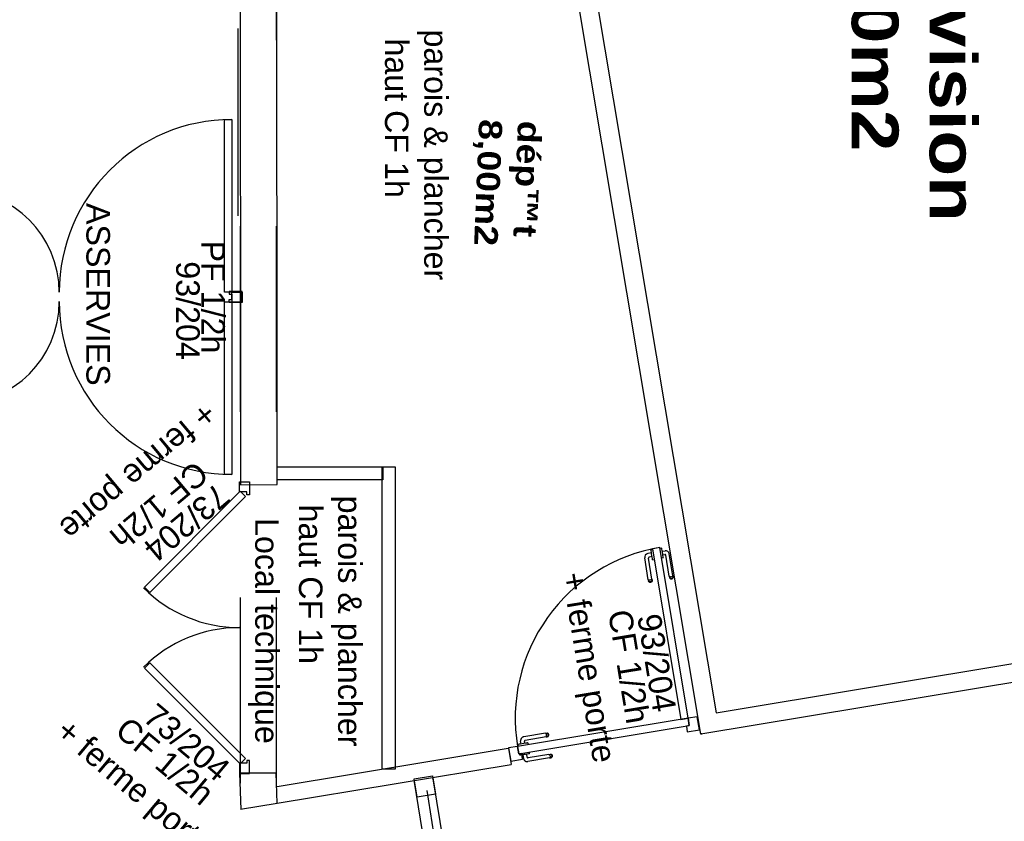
# Model space of a CAD drawing. Header units: millimetres. Extents: x -15 to 127, y -65 to 67.
# Tile 382 of 476: x 114.594 to 115.125, y 27.941 to 28.373. Entities that reach past the tile are written whole.
import ezdxf

# ---------------------------------------------------------------- set-up
doc = ezdxf.new("R2010")
doc.units = ezdxf.units.MM
doc.header["$MEASUREMENT"] = 0
doc.linetypes.add('PC_DASH_1', pattern=[0.638889, 0.277778, -0.083333, 0.055556, -0.083333, 0.055556, -0.083333])
doc.linetypes.add('PC_DASH_2', pattern=[0.125, 0.055556, -0.069444])
doc.layers.add('Calque 5', color=7, linetype='Continuous')
doc.styles.get("Standard").update_dxf_attribs({"font": 'BKANT.TTF'})

# ---------------------------------------------------------------- blocks, each defined once
blk = doc.blocks.new('PD_30928')
at = {"layer": 'Calque 5', "color": 0}
for points in [[(47.16615, -38.60797), (47.17015, -38.60797), (47.17019, -38.70097), (47.16619, -38.70097), (47.16615, -38.60797)], [(47.17569, -38.70097), (47.17569, -38.70647), (47.16869, -38.70647), (47.16869, -38.70497), (47.17019, -38.70497), (47.17019, -38.70097), (47.17569, -38.70097)]]:
    blk.add_lwpolyline(points, dxfattribs=at)
blk.add_arc((47.17019, -38.70097), 0.093, 90.0278, 180.0278, dxfattribs=at)
blk = doc.blocks.new('PD_30930')
at = {"layer": 'Calque 5', "color": 0}
for points in [[(47.01817, -38.64604), (47.02217, -38.64604), (47.02219, -38.70104), (47.01819, -38.70104), (47.01817, -38.64604)], [(47.01269, -38.70104), (47.01269, -38.70654), (47.01969, -38.70654), (47.01969, -38.70504), (47.01819, -38.70504), (47.01819, -38.70104), (47.01269, -38.70104)]]:
    blk.add_lwpolyline(points, dxfattribs=at)
blk = doc.blocks.new('PD_30929')
at = {"layer": 'Calque 5', "color": 0}
blk.add_arc((47.02219, -38.70104), 0.055, 0.0292, 90.0278, dxfattribs=at)
at = {"layer": 'Calque 5'}
blk.add_blockref('PD_30930', (0, 0), dxfattribs=at)
blk = doc.blocks.new('PD_30932')
at = {"layer": 'Calque 5', "color": 0}
for points in [[(47.17569, -38.70611), (47.17569, -38.70061), (47.16869, -38.70061), (47.16869, -38.70211), (47.17019, -38.70211), (47.17019, -38.70611), (47.17569, -38.70611)], [(47.16619, -38.70611), (47.17019, -38.70611), (47.17015, -38.79911), (47.16615, -38.79911), (47.16619, -38.70611)]]:
    blk.add_lwpolyline(points, dxfattribs=at)
blk.add_arc((47.17019, -38.70611), 0.093, 179.9722, 269.9722, dxfattribs=at)
blk = doc.blocks.new('PD_30934')
at = {"layer": 'Calque 5', "color": 0}
for points in [[(47.01269, -38.70604), (47.01269, -38.70054), (47.01969, -38.70054), (47.01969, -38.70204), (47.01819, -38.70204), (47.01819, -38.70604), (47.01269, -38.70604)], [(47.01819, -38.70604), (47.02219, -38.70605), (47.02217, -38.76105), (47.01817, -38.76104), (47.01819, -38.70604)]]:
    blk.add_lwpolyline(points, dxfattribs=at)
blk = doc.blocks.new('PD_30933')
at = {"layer": 'Calque 5', "color": 0}
blk.add_arc((47.02219, -38.70604), 0.055, 269.9722, 359.9708, dxfattribs=at)
at = {"layer": 'Calque 5'}
blk.add_blockref('PD_30934', (0, 0), dxfattribs=at)
blk = doc.blocks.new('PD_31302')
at = {"layer": 'Calque 5', "color": 0}
for p, q in [((47.40084, -38.8389), (47.40083, -38.8389)), ((47.4018, -38.83874), (47.40084, -38.8389)), ((47.40181, -38.83874), (47.4018, -38.83874)), ((47.40184, -38.8389), (47.40181, -38.83874)), ((47.40192, -38.83936), (47.40184, -38.8389)), ((47.40204, -38.84007), (47.40192, -38.83936)), ((47.40172, -38.84424), (47.40171, -38.84424)), ((47.40269, -38.84408), (47.40172, -38.84424)), ((47.40218, -38.84094), (47.40204, -38.84007)), ((47.4021, -38.84044), (47.4036, -38.84019)), ((47.40233, -38.84187), (47.40218, -38.84094)), ((47.40248, -38.84274), (47.40233, -38.84187)), ((47.40242, -38.84238), (47.40345, -38.84221)), ((47.4026, -38.84345), (47.40248, -38.84274)), ((47.40267, -38.84391), (47.4026, -38.84345)), ((47.4027, -38.84408), (47.40267, -38.84391)), ((47.4027, -38.84408), (47.40269, -38.84408)), ((47.4059, -38.8539), (47.40403, -38.84262)), ((47.40784, -38.85357), (47.4059, -38.84183)), ((47.4059, -38.8539), (47.406, -38.8545)), ((47.406, -38.8545), (47.40604, -38.85472)), ((47.40604, -38.85404), (47.40629, -38.85414)), ((47.40604, -38.85472), (47.40621, -38.85502)), ((47.40617, -38.85477), (47.40642, -38.85497)), ((47.40621, -38.85502), (47.40647, -38.85525)), ((47.40629, -38.85414), (47.4066, -38.85418)), ((47.40642, -38.85497), (47.40675, -38.85508)), ((47.40647, -38.85525), (47.4068, -38.85537)), ((47.4066, -38.85418), (47.40694, -38.85416)), ((47.40675, -38.85508), (47.40709, -38.85507)), ((47.4068, -38.85537), (47.40714, -38.85537)), ((47.40694, -38.85416), (47.40727, -38.85407)), ((47.40709, -38.85507), (47.40742, -38.85496)), ((47.40714, -38.85537), (47.40747, -38.85526)), ((47.40727, -38.85407), (47.40756, -38.85393)), ((47.40742, -38.85496), (47.40769, -38.85476)), ((47.40747, -38.85526), (47.40774, -38.85504)), ((47.40756, -38.85393), (47.40776, -38.85376)), ((47.40769, -38.85476), (47.40788, -38.85449)), ((47.40774, -38.85504), (47.40792, -38.85474)), ((47.40784, -38.85357), (47.40795, -38.85418)), ((47.40792, -38.85474), (47.40798, -38.8544)), ((47.40795, -38.85418), (47.40798, -38.8544))]:
    blk.add_line(p, q, dxfattribs=at)
for centre, radius in [((47.40354, -38.8427), 0.000501), ((47.40392, -38.84216), 0.002)]:
    blk.add_arc(centre, radius, 9.4153, 99.4153, dxfattribs=at)
blk = doc.blocks.new('PD_31303')
at = {"layer": 'Calque 5', "color": 0}
for p, q in [((47.39601, -38.83987), (47.39599, -38.83971)), ((47.39599, -38.83971), (47.396, -38.83971)), ((47.396, -38.83971), (47.39696, -38.83955)), ((47.39609, -38.84033), (47.39601, -38.83987)), ((47.39696, -38.83955), (47.39697, -38.83954)), ((47.39456, -38.85578), (47.39262, -38.84404)), ((47.39627, -38.8414), (47.39426, -38.84173)), ((47.39651, -38.85545), (47.39464, -38.84418)), ((47.39659, -38.84335), (47.39505, -38.8436)), ((47.39621, -38.84104), (47.39609, -38.84033)), ((47.39635, -38.84191), (47.39621, -38.84104)), ((47.39651, -38.84284), (47.39635, -38.84191)), ((47.39665, -38.84371), (47.39651, -38.84284)), ((47.39677, -38.84442), (47.39665, -38.84371)), ((47.39684, -38.84488), (47.39677, -38.84442)), ((47.39687, -38.84504), (47.39684, -38.84488)), ((47.39687, -38.84504), (47.39688, -38.84504)), ((47.39688, -38.84504), (47.39785, -38.84488)), ((47.39785, -38.84488), (47.39786, -38.84488)), ((47.39456, -38.85578), (47.39466, -38.85638)), ((47.39495, -38.85602), (47.39471, -38.85592)), ((47.39622, -38.85581), (47.39594, -38.85595)), ((47.39642, -38.85564), (47.39622, -38.85581)), ((47.39651, -38.85545), (47.39661, -38.85606)), ((47.39466, -38.85638), (47.3947, -38.8566)), ((47.39487, -38.8569), (47.3947, -38.8566)), ((47.39509, -38.85685), (47.39483, -38.85665)), ((47.39513, -38.85713), (47.39487, -38.8569)), ((47.39526, -38.85606), (47.39495, -38.85602)), ((47.39541, -38.85696), (47.39509, -38.85685)), ((47.39546, -38.85725), (47.39513, -38.85713)), ((47.3956, -38.85604), (47.39526, -38.85606)), ((47.39576, -38.85695), (47.39541, -38.85696)), ((47.39581, -38.85725), (47.39546, -38.85725)), ((47.39594, -38.85595), (47.3956, -38.85604)), ((47.39609, -38.85684), (47.39576, -38.85695)), ((47.39613, -38.85714), (47.39581, -38.85725)), ((47.39636, -38.85664), (47.39609, -38.85684)), ((47.3964, -38.85692), (47.39613, -38.85714)), ((47.39654, -38.85637), (47.39636, -38.85664)), ((47.39658, -38.85662), (47.3964, -38.85692)), ((47.39664, -38.85628), (47.39658, -38.85662)), ((47.39661, -38.85606), (47.39664, -38.85628))]:
    blk.add_line(p, q, dxfattribs=at)
for centre, radius in [((47.39459, -38.84371), 0.002), ((47.39513, -38.8441), 0.000501)]:
    blk.add_arc(centre, radius, 99.4153, 189.4153, dxfattribs=at)
blk = doc.blocks.new('PD_31301')
at = {"layer": 'Calque 5'}
for name in ['PD_31303', 'PD_31302']:
    blk.add_blockref(name, (0, 0), dxfattribs=at)
blk = doc.blocks.new('PD_31306')
at = {"layer": 'Calque 5', "color": 0, "linetype": 'PC_DASH_1'}
for p, q in [((47.33916, -38.9385), (47.32743, -38.94044)), ((47.33949, -38.94044), (47.32821, -38.94231)), ((47.33916, -38.9385), (47.33977, -38.9384)), ((47.33952, -38.93879), (47.33935, -38.93859)), ((47.33949, -38.94044), (47.34009, -38.94034)), ((47.33966, -38.93907), (47.33952, -38.93879)), ((47.33963, -38.9403), (47.33973, -38.94006)), ((47.33975, -38.9394), (47.33966, -38.93907)), ((47.33973, -38.94006), (47.33977, -38.93974)), ((47.33977, -38.93974), (47.33975, -38.9394)), ((47.33977, -38.9384), (47.33999, -38.93836)), ((47.34033, -38.93843), (47.33999, -38.93836)), ((47.34035, -38.93865), (47.34008, -38.93847)), ((47.34009, -38.94034), (47.34031, -38.94031)), ((47.34031, -38.94031), (47.34061, -38.94014)), ((47.34063, -38.9386), (47.34033, -38.93843)), ((47.34056, -38.93892), (47.34035, -38.93865)), ((47.34036, -38.94018), (47.34056, -38.93992)), ((47.34067, -38.93925), (47.34056, -38.93892)), ((47.34056, -38.93992), (47.34067, -38.9396)), ((47.34061, -38.94014), (47.34084, -38.93987)), ((47.34085, -38.93887), (47.34063, -38.9386)), ((47.34067, -38.9396), (47.34067, -38.93925)), ((47.34084, -38.93987), (47.34096, -38.93955)), ((47.34097, -38.9392), (47.34085, -38.93887)), ((47.34096, -38.93955), (47.34097, -38.9392)), ((47.32449, -38.9445), (47.32433, -38.94453)), ((47.32433, -38.94453), (47.32433, -38.94454)), ((47.32433, -38.94454), (47.32449, -38.94551)), ((47.32496, -38.94443), (47.32449, -38.9445)), ((47.32449, -38.94551), (47.3245, -38.94552)), ((47.32567, -38.94431), (47.32496, -38.94443)), ((47.32654, -38.94416), (47.32567, -38.94431)), ((47.32603, -38.94425), (47.32578, -38.94275)), ((47.32746, -38.94401), (47.32654, -38.94416)), ((47.32833, -38.94387), (47.32746, -38.94401)), ((47.32797, -38.94393), (47.3278, -38.94289)), ((47.32904, -38.94375), (47.32833, -38.94387)), ((47.32951, -38.94367), (47.32904, -38.94375)), ((47.32967, -38.94364), (47.32951, -38.94367)), ((47.32967, -38.94364), (47.32967, -38.94365)), ((47.32967, -38.94365), (47.32983, -38.94462)), ((47.32983, -38.94462), (47.32983, -38.94463))]:
    blk.add_line(p, q, dxfattribs=at)
for centre, radius in [((47.32775, -38.94242), 0.002), ((47.3283, -38.94281), 0.000501)]:
    blk.add_arc(centre, radius, 99.4153, 189.4153, dxfattribs=at)
blk = doc.blocks.new('PD_31307')
at = {"layer": 'Calque 5', "color": 0, "linetype": 'PC_DASH_1'}
for p, q in [((47.32514, -38.94938), (47.32514, -38.94937)), ((47.3253, -38.95035), (47.32514, -38.94938)), ((47.32546, -38.95033), (47.3253, -38.95036)), ((47.3253, -38.95036), (47.3253, -38.95035)), ((47.32592, -38.95025), (47.32546, -38.95033)), ((47.32663, -38.95014), (47.32592, -38.95025)), ((47.3275, -38.94999), (47.32663, -38.95014)), ((47.32699, -38.95008), (47.32733, -38.95208)), ((47.32843, -38.94984), (47.3275, -38.94999)), ((47.3293, -38.94969), (47.32843, -38.94984)), ((47.32894, -38.94975), (47.32919, -38.95129)), ((47.33001, -38.94958), (47.3293, -38.94969)), ((47.34104, -38.94984), (47.32977, -38.95171)), ((47.33047, -38.9495), (47.33001, -38.94958)), ((47.33047, -38.94849), (47.33047, -38.94848)), ((47.33063, -38.94946), (47.33047, -38.94849)), ((47.33063, -38.94947), (47.33047, -38.9495)), ((47.33063, -38.94947), (47.33063, -38.94946)), ((47.34104, -38.94984), (47.34165, -38.94974)), ((47.34123, -38.94993), (47.3414, -38.95012)), ((47.3414, -38.95012), (47.34154, -38.95041)), ((47.34161, -38.95139), (47.34151, -38.95164)), ((47.34154, -38.95041), (47.34163, -38.95074)), ((47.34165, -38.95108), (47.34161, -38.95139)), ((47.34163, -38.95074), (47.34165, -38.95108)), ((47.34165, -38.94974), (47.34187, -38.9497)), ((47.34187, -38.9497), (47.34221, -38.94976)), ((47.34196, -38.9498), (47.34223, -38.94999)), ((47.34221, -38.94976), (47.34251, -38.94994)), ((47.34223, -38.94999), (47.34244, -38.95026)), ((47.34244, -38.95126), (47.34224, -38.95152)), ((47.34244, -38.95026), (47.34255, -38.95059)), ((47.34255, -38.95093), (47.34244, -38.95126)), ((47.34272, -38.95121), (47.34249, -38.95147)), ((47.34251, -38.94994), (47.34273, -38.95021)), ((47.34255, -38.95059), (47.34255, -38.95093)), ((47.34284, -38.95088), (47.34272, -38.95121)), ((47.34273, -38.95021), (47.34285, -38.95054)), ((47.34285, -38.95054), (47.34284, -38.95088)), ((47.34137, -38.95178), (47.32963, -38.95373)), ((47.34137, -38.95178), (47.34197, -38.95168)), ((47.34197, -38.95168), (47.34219, -38.95165)), ((47.34249, -38.95147), (47.34219, -38.95165))]:
    blk.add_line(p, q, dxfattribs=at)
for centre, radius in [((47.32969, -38.95121), 0.000501), ((47.3293, -38.95175), 0.002)]:
    blk.add_arc(centre, radius, 189.4153, 279.4153, dxfattribs=at)
blk = doc.blocks.new('PD_31305')
at = {"layer": 'Calque 5'}
for name in ['PD_31306', 'PD_31307']:
    blk.add_blockref(name, (0, 0), dxfattribs=at)
blk = doc.blocks.new('PD_31304')
at = {"layer": 'Calque 5', "color": 0, "linetype": 'PC_DASH_1'}
blk.add_lwpolyline([(47.3241, -38.94558), (47.32476, -38.94953), (47.41663, -38.9343), (47.41598, -38.93035), (47.3241, -38.94558)], dxfattribs=at)
at = {"layer": 'Calque 5'}
blk.add_blockref('PD_31305', (0, 0), dxfattribs=at)
blk = doc.blocks.new('PD_32274')
at = {"layer": 'Calque 5', "color": 0}
for points in [[(47.16615, -38.60797), (47.17015, -38.60797), (47.17019, -38.70097), (47.16619, -38.70097), (47.16615, -38.60797)], [(47.17569, -38.70097), (47.17569, -38.70647), (47.16869, -38.70647), (47.16869, -38.70497), (47.17019, -38.70497), (47.17019, -38.70097), (47.17569, -38.70097)]]:
    blk.add_lwpolyline(points, dxfattribs=at)
blk.add_arc((47.17019, -38.70097), 0.093, 90.0278, 180.0278, dxfattribs=at)
blk = doc.blocks.new('PD_32276')
at = {"layer": 'Calque 5', "color": 0}
for points in [[(47.01817, -38.64604), (47.02217, -38.64604), (47.02219, -38.70104), (47.01819, -38.70104), (47.01817, -38.64604)], [(47.01269, -38.70104), (47.01269, -38.70654), (47.01969, -38.70654), (47.01969, -38.70504), (47.01819, -38.70504), (47.01819, -38.70104), (47.01269, -38.70104)]]:
    blk.add_lwpolyline(points, dxfattribs=at)
blk = doc.blocks.new('PD_32275')
at = {"layer": 'Calque 5', "color": 0}
blk.add_arc((47.02219, -38.70104), 0.055, 0.0292, 90.0278, dxfattribs=at)
at = {"layer": 'Calque 5'}
blk.add_blockref('PD_32276', (0, 0), dxfattribs=at)
blk = doc.blocks.new('PD_32278')
at = {"layer": 'Calque 5', "color": 0}
for points in [[(47.17569, -38.70611), (47.17569, -38.70061), (47.16869, -38.70061), (47.16869, -38.70211), (47.17019, -38.70211), (47.17019, -38.70611), (47.17569, -38.70611)], [(47.16619, -38.70611), (47.17019, -38.70611), (47.17015, -38.79911), (47.16615, -38.79911), (47.16619, -38.70611)]]:
    blk.add_lwpolyline(points, dxfattribs=at)
blk.add_arc((47.17019, -38.70611), 0.093, 179.9722, 269.9722, dxfattribs=at)
blk = doc.blocks.new('PD_32280')
at = {"layer": 'Calque 5', "color": 0}
for points in [[(47.01269, -38.70604), (47.01269, -38.70054), (47.01969, -38.70054), (47.01969, -38.70204), (47.01819, -38.70204), (47.01819, -38.70604), (47.01269, -38.70604)], [(47.01819, -38.70604), (47.02219, -38.70605), (47.02217, -38.76105), (47.01817, -38.76104), (47.01819, -38.70604)]]:
    blk.add_lwpolyline(points, dxfattribs=at)
blk = doc.blocks.new('PD_32279')
at = {"layer": 'Calque 5', "color": 0}
blk.add_arc((47.02219, -38.70604), 0.055, 269.9722, 359.9708, dxfattribs=at)
at = {"layer": 'Calque 5'}
blk.add_blockref('PD_32280', (0, 0), dxfattribs=at)
blk = doc.blocks.new('PD_32648')
at = {"layer": 'Calque 5', "color": 0}
for p, q in [((47.40084, -38.8389), (47.40083, -38.8389)), ((47.4018, -38.83874), (47.40084, -38.8389)), ((47.40181, -38.83874), (47.4018, -38.83874)), ((47.40184, -38.8389), (47.40181, -38.83874)), ((47.40192, -38.83936), (47.40184, -38.8389)), ((47.40204, -38.84007), (47.40192, -38.83936)), ((47.40172, -38.84424), (47.40171, -38.84424)), ((47.40269, -38.84408), (47.40172, -38.84424)), ((47.40218, -38.84094), (47.40204, -38.84007)), ((47.4021, -38.84044), (47.4036, -38.84019)), ((47.40233, -38.84187), (47.40218, -38.84094)), ((47.40248, -38.84274), (47.40233, -38.84187)), ((47.40242, -38.84238), (47.40345, -38.84221)), ((47.4026, -38.84345), (47.40248, -38.84274)), ((47.40267, -38.84391), (47.4026, -38.84345)), ((47.4027, -38.84408), (47.40267, -38.84391)), ((47.4027, -38.84408), (47.40269, -38.84408)), ((47.4059, -38.8539), (47.40403, -38.84262)), ((47.40784, -38.85357), (47.4059, -38.84183)), ((47.4059, -38.8539), (47.406, -38.8545)), ((47.406, -38.8545), (47.40604, -38.85472)), ((47.40604, -38.85404), (47.40629, -38.85414)), ((47.40604, -38.85472), (47.40621, -38.85502)), ((47.40617, -38.85477), (47.40642, -38.85497)), ((47.40621, -38.85502), (47.40647, -38.85525)), ((47.40629, -38.85414), (47.4066, -38.85418)), ((47.40642, -38.85497), (47.40675, -38.85508)), ((47.40647, -38.85525), (47.4068, -38.85537)), ((47.4066, -38.85418), (47.40694, -38.85416)), ((47.40675, -38.85508), (47.40709, -38.85507)), ((47.4068, -38.85537), (47.40714, -38.85537)), ((47.40694, -38.85416), (47.40727, -38.85407)), ((47.40709, -38.85507), (47.40742, -38.85496)), ((47.40714, -38.85537), (47.40747, -38.85526)), ((47.40727, -38.85407), (47.40756, -38.85393)), ((47.40742, -38.85496), (47.40769, -38.85476)), ((47.40747, -38.85526), (47.40774, -38.85504)), ((47.40756, -38.85393), (47.40776, -38.85376)), ((47.40769, -38.85476), (47.40788, -38.85449)), ((47.40774, -38.85504), (47.40792, -38.85474)), ((47.40784, -38.85357), (47.40795, -38.85418)), ((47.40792, -38.85474), (47.40798, -38.8544)), ((47.40795, -38.85418), (47.40798, -38.8544))]:
    blk.add_line(p, q, dxfattribs=at)
for centre, radius in [((47.40354, -38.8427), 0.000501), ((47.40392, -38.84216), 0.002)]:
    blk.add_arc(centre, radius, 9.4153, 99.4153, dxfattribs=at)
blk = doc.blocks.new('PD_32649')
at = {"layer": 'Calque 5', "color": 0}
for p, q in [((47.39601, -38.83987), (47.39599, -38.83971)), ((47.39599, -38.83971), (47.396, -38.83971)), ((47.396, -38.83971), (47.39696, -38.83955)), ((47.39609, -38.84033), (47.39601, -38.83987)), ((47.39696, -38.83955), (47.39697, -38.83954)), ((47.39456, -38.85578), (47.39262, -38.84404)), ((47.39627, -38.8414), (47.39426, -38.84173)), ((47.39651, -38.85545), (47.39464, -38.84418)), ((47.39659, -38.84335), (47.39505, -38.8436)), ((47.39621, -38.84104), (47.39609, -38.84033)), ((47.39635, -38.84191), (47.39621, -38.84104)), ((47.39651, -38.84284), (47.39635, -38.84191)), ((47.39665, -38.84371), (47.39651, -38.84284)), ((47.39677, -38.84442), (47.39665, -38.84371)), ((47.39684, -38.84488), (47.39677, -38.84442)), ((47.39687, -38.84504), (47.39684, -38.84488)), ((47.39687, -38.84504), (47.39688, -38.84504)), ((47.39688, -38.84504), (47.39785, -38.84488)), ((47.39785, -38.84488), (47.39786, -38.84488)), ((47.39456, -38.85578), (47.39466, -38.85638)), ((47.39495, -38.85602), (47.39471, -38.85592)), ((47.39622, -38.85581), (47.39594, -38.85595)), ((47.39642, -38.85564), (47.39622, -38.85581)), ((47.39651, -38.85545), (47.39661, -38.85606)), ((47.39466, -38.85638), (47.3947, -38.8566)), ((47.39487, -38.8569), (47.3947, -38.8566)), ((47.39509, -38.85685), (47.39483, -38.85665)), ((47.39513, -38.85713), (47.39487, -38.8569)), ((47.39526, -38.85606), (47.39495, -38.85602)), ((47.39541, -38.85696), (47.39509, -38.85685)), ((47.39546, -38.85725), (47.39513, -38.85713)), ((47.3956, -38.85604), (47.39526, -38.85606)), ((47.39576, -38.85695), (47.39541, -38.85696)), ((47.39581, -38.85725), (47.39546, -38.85725)), ((47.39594, -38.85595), (47.3956, -38.85604)), ((47.39609, -38.85684), (47.39576, -38.85695)), ((47.39613, -38.85714), (47.39581, -38.85725)), ((47.39636, -38.85664), (47.39609, -38.85684)), ((47.3964, -38.85692), (47.39613, -38.85714)), ((47.39654, -38.85637), (47.39636, -38.85664)), ((47.39658, -38.85662), (47.3964, -38.85692)), ((47.39664, -38.85628), (47.39658, -38.85662)), ((47.39661, -38.85606), (47.39664, -38.85628))]:
    blk.add_line(p, q, dxfattribs=at)
for centre, radius in [((47.39459, -38.84371), 0.002), ((47.39513, -38.8441), 0.000501)]:
    blk.add_arc(centre, radius, 99.4153, 189.4153, dxfattribs=at)
blk = doc.blocks.new('PD_32647')
at = {"layer": 'Calque 5'}
for name in ['PD_32649', 'PD_32648']:
    blk.add_blockref(name, (0, 0), dxfattribs=at)
blk = doc.blocks.new('PD_32652')
at = {"layer": 'Calque 5', "color": 0, "linetype": 'PC_DASH_1'}
for p, q in [((47.33916, -38.9385), (47.32743, -38.94044)), ((47.33949, -38.94044), (47.32821, -38.94231)), ((47.33916, -38.9385), (47.33977, -38.9384)), ((47.33952, -38.93879), (47.33935, -38.93859)), ((47.33949, -38.94044), (47.34009, -38.94034)), ((47.33966, -38.93907), (47.33952, -38.93879)), ((47.33963, -38.9403), (47.33973, -38.94006)), ((47.33975, -38.9394), (47.33966, -38.93907)), ((47.33973, -38.94006), (47.33977, -38.93974)), ((47.33977, -38.93974), (47.33975, -38.9394)), ((47.33977, -38.9384), (47.33999, -38.93836)), ((47.34033, -38.93843), (47.33999, -38.93836)), ((47.34035, -38.93865), (47.34008, -38.93847)), ((47.34009, -38.94034), (47.34031, -38.94031)), ((47.34031, -38.94031), (47.34061, -38.94014)), ((47.34063, -38.9386), (47.34033, -38.93843)), ((47.34056, -38.93892), (47.34035, -38.93865)), ((47.34036, -38.94018), (47.34056, -38.93992)), ((47.34067, -38.93925), (47.34056, -38.93892)), ((47.34056, -38.93992), (47.34067, -38.9396)), ((47.34061, -38.94014), (47.34084, -38.93987)), ((47.34085, -38.93887), (47.34063, -38.9386)), ((47.34067, -38.9396), (47.34067, -38.93925)), ((47.34084, -38.93987), (47.34096, -38.93955)), ((47.34097, -38.9392), (47.34085, -38.93887)), ((47.34096, -38.93955), (47.34097, -38.9392)), ((47.32449, -38.9445), (47.32433, -38.94453)), ((47.32433, -38.94453), (47.32433, -38.94454)), ((47.32433, -38.94454), (47.32449, -38.94551)), ((47.32496, -38.94443), (47.32449, -38.9445)), ((47.32449, -38.94551), (47.3245, -38.94552)), ((47.32567, -38.94431), (47.32496, -38.94443)), ((47.32654, -38.94416), (47.32567, -38.94431)), ((47.32603, -38.94425), (47.32578, -38.94275)), ((47.32746, -38.94401), (47.32654, -38.94416)), ((47.32833, -38.94387), (47.32746, -38.94401)), ((47.32797, -38.94393), (47.3278, -38.94289)), ((47.32904, -38.94375), (47.32833, -38.94387)), ((47.32951, -38.94367), (47.32904, -38.94375)), ((47.32967, -38.94364), (47.32951, -38.94367)), ((47.32967, -38.94364), (47.32967, -38.94365)), ((47.32967, -38.94365), (47.32983, -38.94462)), ((47.32983, -38.94462), (47.32983, -38.94463))]:
    blk.add_line(p, q, dxfattribs=at)
for centre, radius in [((47.32775, -38.94242), 0.002), ((47.3283, -38.94281), 0.000501)]:
    blk.add_arc(centre, radius, 99.4153, 189.4153, dxfattribs=at)
blk = doc.blocks.new('PD_32653')
at = {"layer": 'Calque 5', "color": 0, "linetype": 'PC_DASH_1'}
for p, q in [((47.32514, -38.94938), (47.32514, -38.94937)), ((47.3253, -38.95035), (47.32514, -38.94938)), ((47.32546, -38.95033), (47.3253, -38.95036)), ((47.3253, -38.95036), (47.3253, -38.95035)), ((47.32592, -38.95025), (47.32546, -38.95033)), ((47.32663, -38.95014), (47.32592, -38.95025)), ((47.3275, -38.94999), (47.32663, -38.95014)), ((47.32699, -38.95008), (47.32733, -38.95208)), ((47.32843, -38.94984), (47.3275, -38.94999)), ((47.3293, -38.94969), (47.32843, -38.94984)), ((47.32894, -38.94975), (47.32919, -38.95129)), ((47.33001, -38.94958), (47.3293, -38.94969)), ((47.34104, -38.94984), (47.32977, -38.95171)), ((47.33047, -38.9495), (47.33001, -38.94958)), ((47.33047, -38.94849), (47.33047, -38.94848)), ((47.33063, -38.94946), (47.33047, -38.94849)), ((47.33063, -38.94947), (47.33047, -38.9495)), ((47.33063, -38.94947), (47.33063, -38.94946)), ((47.34104, -38.94984), (47.34165, -38.94974)), ((47.34123, -38.94993), (47.3414, -38.95012)), ((47.3414, -38.95012), (47.34154, -38.95041)), ((47.34161, -38.95139), (47.34151, -38.95164)), ((47.34154, -38.95041), (47.34163, -38.95074)), ((47.34165, -38.95108), (47.34161, -38.95139)), ((47.34163, -38.95074), (47.34165, -38.95108)), ((47.34165, -38.94974), (47.34187, -38.9497)), ((47.34187, -38.9497), (47.34221, -38.94976)), ((47.34196, -38.9498), (47.34223, -38.94999)), ((47.34221, -38.94976), (47.34251, -38.94994)), ((47.34223, -38.94999), (47.34244, -38.95026)), ((47.34244, -38.95126), (47.34224, -38.95152)), ((47.34244, -38.95026), (47.34255, -38.95059)), ((47.34255, -38.95093), (47.34244, -38.95126)), ((47.34272, -38.95121), (47.34249, -38.95147)), ((47.34251, -38.94994), (47.34273, -38.95021)), ((47.34255, -38.95059), (47.34255, -38.95093)), ((47.34284, -38.95088), (47.34272, -38.95121)), ((47.34273, -38.95021), (47.34285, -38.95054)), ((47.34285, -38.95054), (47.34284, -38.95088)), ((47.34137, -38.95178), (47.32963, -38.95373)), ((47.34137, -38.95178), (47.34197, -38.95168)), ((47.34197, -38.95168), (47.34219, -38.95165)), ((47.34249, -38.95147), (47.34219, -38.95165))]:
    blk.add_line(p, q, dxfattribs=at)
for centre, radius in [((47.32969, -38.95121), 0.000501), ((47.3293, -38.95175), 0.002)]:
    blk.add_arc(centre, radius, 189.4153, 279.4153, dxfattribs=at)
blk = doc.blocks.new('PD_32651')
at = {"layer": 'Calque 5'}
for name in ['PD_32652', 'PD_32653']:
    blk.add_blockref(name, (0, 0), dxfattribs=at)
blk = doc.blocks.new('PD_32650')
at = {"layer": 'Calque 5', "color": 0, "linetype": 'PC_DASH_1'}
blk.add_lwpolyline([(47.3241, -38.94558), (47.32476, -38.94953), (47.41663, -38.9343), (47.41598, -38.93035), (47.3241, -38.94558)], dxfattribs=at)
at = {"layer": 'Calque 5'}
blk.add_blockref('PD_32651', (0, 0), dxfattribs=at)

msp = doc.modelspace()

# ---------------------------------------------------------------- linework, layer by layer
at = {"layer": 'Calque 5', "color": 0, "linetype": 'PC_DASH_2'}
for p, q in [((114.71309, 29.86145), (114.71309, 27.9472)), ((114.71309, 29.86145), (114.71309, 27.9472)), ((114.71309, 29.86145), (114.71309, 27.9472)), ((114.71309, 29.86145), (114.71309, 27.9472)), ((114.73249, 29.86145), (114.73249, 27.95041)), ((114.73249, 29.86145), (114.73249, 27.95041)), ((114.73249, 29.86145), (114.73249, 27.95041)), ((114.73249, 29.86145), (114.73249, 27.95041))]:
    msp.add_line(p, q, dxfattribs=at)
at = {"layer": 'Calque 5', "color": 0}
for p, q in [((114.89982, 28.41417), (114.96953, 27.99937)), ((114.89982, 28.41417), (114.96953, 27.99937)), ((114.9613, 27.98787), (114.89159, 28.40362)), ((114.9613, 27.98787), (114.89159, 28.40362)), ((114.712, 28.26687), (114.712, 28.3678)), ((114.712, 28.26687), (114.712, 28.3678)), ((114.96953, 27.99937), (115.28514, 28.05171)), ((114.96953, 27.99937), (115.28514, 28.05171)), ((115.28678, 28.04184), (114.9613, 27.98787)), ((115.28678, 28.04184), (114.9613, 27.98787)), ((114.73294, 27.95963), (114.85741, 27.98027)), ((114.73294, 27.95963), (114.85741, 27.98027)), ((114.85757, 27.98027), (114.85902, 27.97152)), ((114.85757, 27.98027), (114.85902, 27.97152)), ((114.73303, 27.95063), (114.85902, 27.97152)), ((114.73303, 27.95063), (114.85902, 27.97152)), ((114.81664, 27.96437), (114.81675, 27.96369)), ((114.81664, 27.96437), (114.81675, 27.96369)), ((114.80688, 27.96205), (114.80677, 27.96273)), ((114.80688, 27.96205), (114.80677, 27.96273)), ((114.84173, 27.7519), (114.80688, 27.96205)), ((114.84173, 27.7519), (114.80688, 27.96205)), ((114.81675, 27.96369), (114.8516, 27.75353)), ((114.81675, 27.96369), (114.8516, 27.75353)), ((114.81353, 27.95744), (114.8459, 27.75747)), ((114.81353, 27.95744), (114.8459, 27.75747))]:
    msp.add_line(p, q, dxfattribs=at)
for points in [[(114.73294, 28.12217), (114.7327, 28.43345), (114.73264, 28.43345), (114.71294, 28.43344), (114.71318, 28.12216), (114.73294, 28.12217)], [(114.73294, 28.12217), (114.7327, 28.43345), (114.73264, 28.43345), (114.71294, 28.43344), (114.71318, 28.12216), (114.73294, 28.12217)], [(114.78981, 28.13178), (114.78981, 28.12478), (114.73297, 28.12478), (114.73297, 28.13178), (114.78981, 28.13178)], [(114.78981, 28.13178), (114.78981, 28.12478), (114.73297, 28.12478), (114.73297, 28.13178), (114.78981, 28.13178)], [(114.79647, 27.96897), (114.78947, 27.96897), (114.78947, 28.13178), (114.79647, 28.13178), (114.79647, 27.96897)], [(114.79647, 27.96897), (114.78947, 27.96897), (114.78947, 28.13178), (114.79647, 28.13178), (114.79647, 27.96897)], [(114.71258, 28.12372), (114.71808, 28.12372), (114.71808, 28.11672), (114.71658, 28.11672), (114.71658, 28.11822), (114.71258, 28.11822), (114.71258, 28.12372)], [(114.71258, 28.12372), (114.71808, 28.12372), (114.71808, 28.11672), (114.71658, 28.11672), (114.71658, 28.11822), (114.71258, 28.11822), (114.71258, 28.12372)], [(114.66144, 28.067), (114.66427, 28.06417), (114.71589, 28.11579), (114.71306, 28.11862), (114.66144, 28.067)], [(114.66144, 28.067), (114.66427, 28.06417), (114.71589, 28.11579), (114.71306, 28.11862), (114.66144, 28.067)], [(114.93912, 28.08827), (114.93517, 28.08761), (114.9504, 27.99574), (114.95435, 27.9964), (114.93912, 28.08827)], [(114.93912, 28.08827), (114.93517, 28.08761), (114.9504, 27.99574), (114.95435, 27.9964), (114.93912, 28.08827)], [(114.71306, 27.97181), (114.71589, 27.97464), (114.66427, 28.02626), (114.66144, 28.02343), (114.71306, 27.97181)], [(114.71306, 27.97181), (114.71589, 27.97464), (114.66427, 28.02626), (114.66144, 28.02343), (114.71306, 27.97181)], [(114.95501, 27.99245), (114.95344, 27.99219), (114.95396, 27.98903), (114.96047, 27.9901), (114.95929, 27.99722), (114.95435, 27.9964), (114.95501, 27.99245)], [(114.95501, 27.99245), (114.95344, 27.99219), (114.95396, 27.98903), (114.96047, 27.9901), (114.95929, 27.99722), (114.95435, 27.9964), (114.95501, 27.99245)], [(114.85887, 27.97326), (114.86523, 27.97431), (114.8647, 27.97747), (114.86314, 27.97721), (114.86248, 27.98116), (114.85769, 27.98037), (114.85887, 27.97326)], [(114.85887, 27.97326), (114.86523, 27.97431), (114.8647, 27.97747), (114.86314, 27.97721), (114.86248, 27.98116), (114.85769, 27.98037), (114.85887, 27.97326)], [(114.71258, 27.96671), (114.71808, 27.96671), (114.71808, 27.97371), (114.71658, 27.97371), (114.71658, 27.97221), (114.71258, 27.97221), (114.71258, 27.96671)], [(114.71258, 27.96671), (114.71808, 27.96671), (114.71808, 27.97371), (114.71658, 27.97371), (114.71658, 27.97221), (114.71258, 27.97221), (114.71258, 27.96671)], [(114.71322, 27.94734), (114.73301, 27.95063), (114.73238, 27.96681), (114.71262, 27.96681), (114.7133, 27.94723)], [(114.71322, 27.94734), (114.73301, 27.95063), (114.73238, 27.96681), (114.71262, 27.96681), (114.7133, 27.94723)], [(114.80683, 27.96371), (114.81669, 27.96535), (114.81833, 27.95549), (114.80846, 27.95385), (114.80683, 27.96371)], [(114.80683, 27.96371), (114.81669, 27.96535), (114.81833, 27.95549), (114.80846, 27.95385), (114.80683, 27.96371)]]:
    msp.add_lwpolyline(points, dxfattribs=at)
for centre, radius, start, end in [((114.95435, 27.9964), 0.09313, 99.4153, 189.4153), ((114.95435, 27.9964), 0.09313, 99.4153, 189.4153), ((114.71258, 28.11822), 0.073, 225.042, 270), ((114.71258, 28.11822), 0.073, 225.042, 270), ((114.71258, 27.97221), 0.073, 90, 134.958), ((114.71258, 27.97221), 0.073, 90, 134.958)]:
    msp.add_arc(centre, radius, start, end, dxfattribs=at)
msp.add_point((114.96156, 27.98791), dxfattribs=at)
msp.add_point((114.96156, 27.98791), dxfattribs=at)

# ---------------------------------------------------------------- block references
at = {"layer": 'Calque 5'}
for name in ['PD_30928', 'PD_32274', 'PD_30929', 'PD_32275', 'PD_30933', 'PD_32279', 'PD_30932', 'PD_32278', 'PD_31301', 'PD_32647', 'PD_31304', 'PD_32650']:
    msp.add_blockref(name, (67.53836, 66.92678), dxfattribs=at)

# ---------------------------------------------------------------- texts
at = {"layer": 'Calque 5', "color": 0, "insert": (112.20528, 29.44816), "char_height": 0.0251722, "width": 0.2645833, "attachment_point": 1}
msp.add_mtext('{\\fArial Black|b0|i0|c0|p34;Local ménage\\H1.573X; \\H0.6359X;\\P5,45 m2\\H1.268X; }', dxfattribs=at)
msp.add_mtext('{\\fArial Black|b0|i0|c0|p34;Local ménage\\H1.573X; \\H0.6359X;\\P5,45 m2\\H1.268X; }', dxfattribs=at)
at = {"layer": 'Calque 5', "color": 0, "attachment_point": 1}
for s, insert, char_height, width, rotation in [('{\\fArial Black|b0|i0|c0|p34;Dégagement\\P27,70 m2\\H1.458X; }', (114.67279, 29.1577), 0.0251722, 0.2469444, 270), ('{\\fArial Black|b0|i0|c0|p34;Dégagement\\P27,70 m2\\H1.458X; }', (114.67279, 29.1577), 0.0251722, 0.2469444, 270), ('{\\fArial Black|b0|i0|c0|p34;Télévision\\P40,00m2\\H1.458X; }', (115.10963, 28.46057), 0.0251722, 0.1940278, 270.0278), ('{\\fArial Black|b0|i0|c0|p34;Télévision\\P40,00m2\\H1.458X; }', (115.10963, 28.46057), 0.0251722, 0.1940278, 270.0278), ('{\\fArial|b0|i0|c0|p34;\\W0.98;parois & plancher\\P haut CF 1h}', (114.82485, 28.36727), 0.012678, 0.1411111, 270), ('{\\fArial|b0|i0|c0|p34;\\W0.98;parois & plancher\\P haut CF 1h}', (114.82485, 28.36727), 0.012678, 0.1411111, 270), ('{\\fArial Black|b0|i0|c0|p34;dép™t\\P8,00m2\\H1.458X; }', (114.87532, 28.31781), 0.0125861, 0.0529167, 267.7244), ('{\\fArial Black|b0|i0|c0|p34;dép™t\\P8,00m2\\H1.458X; }', (114.87532, 28.31781), 0.0125861, 0.0529167, 267.7244), ('{\\fArial|b0|i0|c0|p34;\\W0.98;ASSERVIES}', (114.64285, 28.27385), 0.012678, 0.1058333, 270), ('{\\fArial|b0|i0|c0|p34;\\W0.98;ASSERVIES}', (114.64285, 28.27385), 0.012678, 0.1058333, 270), ('{\\fArial|b0|i0|c0|p34;\\W0.98;PF 1/2h}', (114.70477, 28.25362), 0.012678, 0.0705556, 270), ('{\\fArial|b0|i0|c0|p34;\\W0.98;PF 1/2h}', (114.70477, 28.25362), 0.012678, 0.0705556, 270), ('{\\fArial|b0|i0|c0|p34;\\W0.98;93/204}', (114.69121, 28.24246), 0.012678, 0.0529167, 270), ('{\\fArial|b0|i0|c0|p34;\\W0.98;93/204}', (114.69121, 28.24246), 0.012678, 0.0529167, 270), ('{\\fArial|b0|i0|c0|p34;\\W0.98;     CF 1/2h\\P+ ferme porte}', (114.71555, 28.14149), 0.012678, 0.1058333, 220), ('{\\fArial|b0|i0|c0|p34;\\W0.98;     CF 1/2h\\P+ ferme porte}', (114.71555, 28.14149), 0.012678, 0.1058333, 220), ('{\\fArial|b0|i0|c0|p34;\\W0.98;73/204}', (114.70861, 28.11394), 0.012678, 0.0529167, 220), ('{\\fArial|b0|i0|c0|p34;\\W0.98;73/204}', (114.70861, 28.11394), 0.012678, 0.0529167, 220), ('{\\fArial|b0|i0|c0|p34;\\W0.98;parois & plancher\\P haut CF 1h}', (114.77849, 28.11626), 0.012678, 0.1411111, 270), ('{\\fArial|b0|i0|c0|p34;\\W0.98;parois & plancher\\P haut CF 1h}', (114.77849, 28.11626), 0.012678, 0.1411111, 270), ('{\\fArial|b0|i0|c0|p34;\\W0.98;Local technique}', (114.73381, 28.10418), 0.012678, 0.1234722, 270), ('{\\fArial|b0|i0|c0|p34;\\W0.98;Local technique}', (114.73381, 28.10418), 0.012678, 0.1234722, 270), ('{\\fArial|b0|i0|c0|p34;\\W0.98;     CF 1/2h\\P+ ferme porte}', (114.91976, 28.07948), 0.012678, 0.1058333, 279.4153), ('{\\fArial|b0|i0|c0|p34;\\W0.98;     CF 1/2h\\P+ ferme porte}', (114.91976, 28.07948), 0.012678, 0.1058333, 279.4153), ('{\\fArial|b0|i0|c0|p34;\\W0.98;93/204}', (114.93943, 28.05346), 0.012678, 0.0529167, 279.4153), ('{\\fArial|b0|i0|c0|p34;\\W0.98;93/204}', (114.93943, 28.05346), 0.012678, 0.0529167, 279.4153), ('{\\fArial|b0|i0|c0|p34;\\W0.98;73/204}', (114.66807, 28.00532), 0.012678, 0.0529167, 320), ('{\\fArial|b0|i0|c0|p34;\\W0.98;73/204}', (114.66807, 28.00532), 0.012678, 0.0529167, 320), ('{\\fArial|b0|i0|c0|p34;\\W0.98;     CF 1/2h\\P+ ferme porte}', (114.63448, 28.01353), 0.012678, 0.1058333, 320), ('{\\fArial|b0|i0|c0|p34;\\W0.98;     CF 1/2h\\P+ ferme porte}', (114.63448, 28.01353), 0.012678, 0.1058333, 320)]:
    msp.add_mtext(s, dxfattribs=dict(at, insert=insert, char_height=char_height, width=width, rotation=rotation))

doc.saveas('drawing.dxf')
